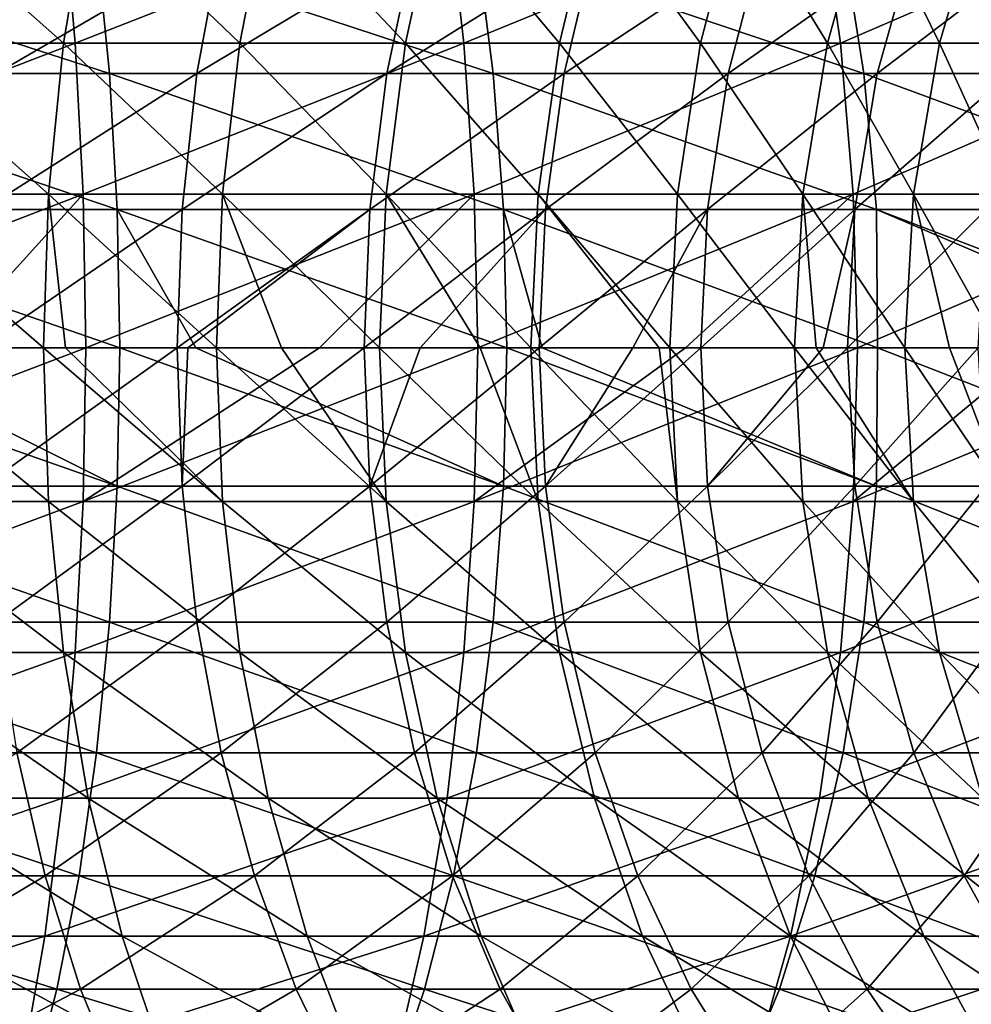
# Model space of a CAD drawing. Header units: metres. Extents: x 26 to 263, y -109 to 109.
# Tile 738 of 771: x 226 to 235, y -6 to 3. Entities that reach past the tile are written whole.
import ezdxf

# ---------------------------------------------------------------- set-up
doc = ezdxf.new("R2010")
doc.units = ezdxf.units.M
doc.layers.add('solid_500750', color=7, linetype='CONTINUOUS')

msp = doc.modelspace()

# ---------------------------------------------------------------- linework, layer by layer
at = {"layer": 'solid_500750'}
for points in [[(226.538864, 4.209518, 134.02475), (222.859299, 4.209518, 134.842392), (222.939819, 2.847009, 135.297836)], [(226.658813, 2.847009, 134.471436), (226.538864, 4.209518, 134.02475), (222.939819, 2.847009, 135.297836)], [(226.548141, 2.847009, 111.70697), (224.815659, 2.847009, 112.610519), (225.011414, 4.209518, 113.029556)], [(226.779724, 4.209518, 112.10733), (226.548141, 2.847009, 111.70697), (225.011414, 4.209518, 113.029556)], [(230.133057, 4.209518, 132.889206), (226.538864, 4.209518, 134.02475), (226.658813, 2.847009, 134.471436)], [(228.19519, 2.847009, 110.655716), (226.548141, 2.847009, 111.70697), (226.779724, 4.209518, 112.10733)], [(230.291504, 2.847009, 133.32373), (230.133057, 4.209518, 132.889206), (226.658813, 2.847009, 134.471436)], [(228.460815, 4.209518, 111.034348), (228.19519, 2.847009, 110.655716), (226.779724, 4.209518, 112.10733)], [(229.744247, 2.847009, 109.464775), (228.19519, 2.847009, 110.655716), (228.460815, 4.209518, 111.034348)], [(230.041885, 4.209518, 109.818787), (229.744247, 2.847009, 109.464775), (228.460815, 4.209518, 111.034348)], [(231.183487, 2.847009, 108.143227), (229.744247, 2.847009, 109.464775), (230.041885, 4.209518, 109.818787)], [(231.51088, 4.209518, 108.469917), (231.183487, 2.847009, 108.143227), (230.041885, 4.209518, 109.818787)], [(233.614471, 4.209518, 131.444427), (230.133057, 4.209518, 132.889206), (230.291504, 2.847009, 133.32373)], [(233.810226, 2.847009, 131.863464), (233.614471, 4.209518, 131.444427), (230.291504, 2.847009, 133.32373)], [(232.501938, 2.847009, 106.701157), (231.183487, 2.847009, 108.143227), (231.51088, 4.209518, 108.469917)], [(232.856583, 4.209518, 106.998039), (232.501938, 2.847009, 106.701157), (231.51088, 4.209518, 108.469917)], [(233.68956, 2.847009, 105.149551), (232.501938, 2.847009, 106.701157), (232.856583, 4.209518, 106.998039)], [(234.068756, 4.209518, 105.41436), (233.68956, 2.847009, 105.149551), (232.856583, 4.209518, 106.998039)], [(236.956558, 4.209518, 129.701416), (233.614471, 4.209518, 131.444427), (233.810226, 2.847009, 131.863464)], [(234.737274, 2.847009, 103.500252), (233.68956, 2.847009, 105.149551), (234.068756, 4.209518, 105.41436)], [(237.188141, 2.847009, 130.101776), (236.956558, 4.209518, 129.701416), (233.810226, 2.847009, 131.863464)], [(235.138123, 4.209518, 103.730965), (234.737274, 2.847009, 103.500252), (234.068756, 4.209518, 105.41436)], [(235.6371, 2.847009, 101.765831), (234.737274, 2.847009, 103.500252), (235.138123, 4.209518, 103.730965)], [(226.977997, 2.563069, 132.849396), (223.297058, 2.563069, 133.729599), (223.215134, 3.78481, 133.303192)], [(226.858154, 3.78481, 132.432053), (226.977997, 2.563069, 132.849396), (223.215134, 3.78481, 133.303192)], [(228.020996, 3.78481, 113.054909), (226.111542, 3.78481, 114.10849), (225.919052, 2.563069, 113.719276)], [(227.794373, 2.563069, 112.684532), (228.020996, 3.78481, 113.054909), (225.919052, 2.563069, 113.719276)], [(230.56514, 2.563069, 131.642532), (226.977997, 2.563069, 132.849396), (226.858154, 3.78481, 132.432053)], [(230.40834, 3.78481, 131.237625), (230.56514, 2.563069, 131.642532), (226.858154, 3.78481, 132.432053)], [(229.828262, 3.78481, 111.834282), (228.020996, 3.78481, 113.054909), (227.794373, 2.563069, 112.684532)], [(229.569321, 2.563069, 111.485733), (229.828262, 3.78481, 111.834282), (227.794373, 2.563069, 112.684532)], [(231.518723, 3.78481, 110.456459), (229.828262, 3.78481, 111.834282), (229.569321, 2.563069, 111.485733)], [(231.229568, 2.563069, 110.132545), (231.518723, 3.78481, 110.456459), (229.569321, 2.563069, 111.485733)], [(234.029556, 2.563069, 130.118744), (230.56514, 2.563069, 131.642532), (230.40834, 3.78481, 131.237625)], [(233.837082, 3.78481, 129.729523), (234.029556, 2.563069, 130.118744), (230.40834, 3.78481, 131.237625)], [(233.078781, 3.78481, 108.932549), (231.518723, 3.78481, 110.456459), (231.229568, 2.563069, 110.132545)], [(232.761734, 2.563069, 108.635872), (233.078781, 3.78481, 108.932549), (231.229568, 2.563069, 110.132545)], [(234.495834, 3.78481, 107.274834), (233.078781, 3.78481, 108.932549), (232.761734, 2.563069, 108.635872)], [(234.153458, 2.563069, 107.007797), (234.495834, 3.78481, 107.274834), (232.761734, 2.563069, 108.635872)], [(237.343323, 2.563069, 128.290314), (234.029556, 2.563069, 130.118744), (233.837082, 3.78481, 129.729523)], [(237.116699, 3.78481, 127.919945), (237.343323, 2.563069, 128.290314), (233.837082, 3.78481, 129.729523)], [(235.758484, 3.78481, 105.496681), (234.495834, 3.78481, 107.274834), (234.153458, 2.563069, 107.007797)], [(235.393524, 2.563069, 105.261436), (235.758484, 3.78481, 105.496681), (234.153458, 2.563069, 107.007797)], [(226.658813, 2.847009, 134.471436), (222.939819, 2.847009, 135.297836), (222.988693, 1.435788, 135.574265)], [(226.731598, 1.435788, 134.742554), (226.658813, 2.847009, 134.471436), (222.988693, 1.435788, 135.574265)], [(226.407593, 1.435788, 111.463982), (224.696838, 1.435788, 112.356194), (224.815659, 2.847009, 112.610519)], [(226.548141, 2.847009, 111.70697), (226.407593, 1.435788, 111.463982), (224.815659, 2.847009, 112.610519)], [(228.033981, 1.435788, 110.425919), (226.407593, 1.435788, 111.463982), (226.548141, 2.847009, 111.70697)], [(228.19519, 2.847009, 110.655716), (228.033981, 1.435788, 110.425919), (226.548141, 2.847009, 111.70697)], [(230.291504, 2.847009, 133.32373), (226.658813, 2.847009, 134.471436), (226.731598, 1.435788, 134.742554)], [(230.38768, 1.435788, 133.587448), (230.291504, 2.847009, 133.32373), (226.731598, 1.435788, 134.742554)], [(229.563599, 1.435788, 109.249916), (228.033981, 1.435788, 110.425919), (228.19519, 2.847009, 110.655716)], [(229.744247, 2.847009, 109.464775), (229.563599, 1.435788, 109.249916), (228.19519, 2.847009, 110.655716)], [(230.984787, 1.435788, 107.944946), (229.563599, 1.435788, 109.249916), (229.744247, 2.847009, 109.464775)], [(231.183487, 2.847009, 108.143227), (230.984787, 1.435788, 107.944946), (229.744247, 2.847009, 109.464775)], [(233.810226, 2.847009, 131.863464), (230.291504, 2.847009, 133.32373), (230.38768, 1.435788, 133.587448)], [(233.929047, 1.435788, 132.117783), (233.810226, 2.847009, 131.863464), (230.38768, 1.435788, 133.587448)], [(232.286697, 1.435788, 106.520966), (230.984787, 1.435788, 107.944946), (231.183487, 2.847009, 108.143227)], [(232.501938, 2.847009, 106.701157), (232.286697, 1.435788, 106.520966), (231.183487, 2.847009, 108.143227)], [(233.459412, 1.435788, 104.988831), (232.286697, 1.435788, 106.520966), (232.501938, 2.847009, 106.701157)], [(233.68956, 2.847009, 105.149551), (233.459412, 1.435788, 104.988831), (232.501938, 2.847009, 106.701157)], [(234.493988, 1.435788, 103.360222), (233.459412, 1.435788, 104.988831), (233.68956, 2.847009, 105.149551)], [(234.737274, 2.847009, 103.500252), (234.493988, 1.435788, 103.360222), (233.68956, 2.847009, 105.149551)], [(237.188141, 2.847009, 130.101776), (233.810226, 2.847009, 131.863464), (233.929047, 1.435788, 132.117783)], [(237.32869, 1.435788, 130.344757), (237.188141, 2.847009, 130.101776), (233.929047, 1.435788, 132.117783)], [(235.382523, 1.435788, 101.64756), (234.493988, 1.435788, 103.360222), (234.737274, 2.847009, 103.500252)], [(235.6371, 2.847009, 101.765831), (235.382523, 1.435788, 101.64756), (234.737274, 2.847009, 103.500252)], [(227.050812, 1.293583, 133.102951), (223.346832, 1.293583, 133.988663), (223.297058, 2.563069, 133.729599)], [(226.977997, 2.563069, 132.849396), (227.050812, 1.293583, 133.102951), (223.297058, 2.563069, 133.729599)], [(227.794373, 2.563069, 112.684532), (225.919052, 2.563069, 113.719276), (225.802109, 1.293583, 113.482819)], [(227.656693, 1.293583, 112.459518), (227.794373, 2.563069, 112.684532), (225.802109, 1.293583, 113.482819)], [(230.6604, 1.293583, 131.888535), (227.050812, 1.293583, 133.102951), (226.977997, 2.563069, 132.849396)], [(230.56514, 2.563069, 131.642532), (230.6604, 1.293583, 131.888535), (226.977997, 2.563069, 132.849396)], [(229.569321, 2.563069, 111.485733), (227.794373, 2.563069, 112.684532), (227.656693, 1.293583, 112.459518)], [(229.412003, 1.293583, 111.273972), (229.569321, 2.563069, 111.485733), (227.656693, 1.293583, 112.459518)], [(231.229568, 2.563069, 110.132545), (229.569321, 2.563069, 111.485733), (229.412003, 1.293583, 111.273972)], [(231.053879, 1.293583, 109.935745), (231.229568, 2.563069, 110.132545), (229.412003, 1.293583, 111.273972)], [(234.146515, 1.293583, 130.355209), (230.6604, 1.293583, 131.888535), (230.56514, 2.563069, 131.642532)], [(234.029556, 2.563069, 130.118744), (234.146515, 1.293583, 130.355209), (230.56514, 2.563069, 131.642532)], [(232.761734, 2.563069, 108.635872), (231.229568, 2.563069, 110.132545), (231.053879, 1.293583, 109.935745)], [(232.569107, 1.293583, 108.455635), (232.761734, 2.563069, 108.635872), (231.053879, 1.293583, 109.935745)], [(234.153458, 2.563069, 107.007797), (232.761734, 2.563069, 108.635872), (232.569107, 1.293583, 108.455635)], [(233.945435, 1.293583, 106.845558), (234.153458, 2.563069, 107.007797), (232.569107, 1.293583, 108.455635)], [(235.393524, 2.563069, 105.261436), (234.153458, 2.563069, 107.007797), (233.945435, 1.293583, 106.845558)], [(235.171783, 1.293583, 105.118515), (235.393524, 2.563069, 105.261436), (233.945435, 1.293583, 106.845558)], [(237.481003, 1.293583, 128.515335), (234.146515, 1.293583, 130.355209), (234.029556, 2.563069, 130.118744)], [(237.343323, 2.563069, 128.290314), (237.481003, 1.293583, 128.515335), (234.029556, 2.563069, 130.118744)], [(226.731598, 1.435788, 134.742554), (222.988693, 1.435788, 135.574265), (223.005066, 0, 135.666931)], [(226.731598, 1.435788, 134.742554), (223.005066, 0, 135.666931), (225.430511, 0, 135.167374)], [(224.696838, 1.435788, 112.356194), (226.360474, 0, 111.382523), (224.657013, 0, 112.270935)], [(226.407593, 1.435788, 111.463982), (226.360474, 0, 111.382523), (224.696838, 1.435788, 112.356194)], [(226.731598, 1.435788, 134.742554), (225.430511, 0, 135.167374), (226.756012, 0, 134.833435)], [(226.407593, 1.435788, 111.463982), (226.566452, 0, 111.261879), (226.360474, 0, 111.382523)], [(226.407593, 1.435788, 111.463982), (227.979935, 0, 110.348877), (226.566452, 0, 111.261879)], [(228.033981, 1.435788, 110.425919), (227.979935, 0, 110.348877), (226.407593, 1.435788, 111.463982)], [(230.38768, 1.435788, 133.587448), (226.731598, 1.435788, 134.742554), (226.756012, 0, 134.833435)], [(230.38768, 1.435788, 133.587448), (226.756012, 0, 134.833435), (228.942505, 0, 134.185104)], [(228.033981, 1.435788, 110.425919), (228.585464, 0, 109.908508), (227.979935, 0, 110.348877)], [(228.033981, 1.435788, 110.425919), (229.503036, 0, 109.177887), (228.585464, 0, 109.908508)], [(229.563599, 1.435788, 109.249916), (229.503036, 0, 109.177887), (228.033981, 1.435788, 110.425919)], [(230.38768, 1.435788, 133.587448), (228.942505, 0, 134.185104), (230.419922, 0, 133.675858)], [(229.563599, 1.435788, 109.249916), (230.442856, 0, 108.340668), (229.503036, 0, 109.177887)], [(229.563599, 1.435788, 109.249916), (230.918167, 0, 107.878479), (230.442856, 0, 108.340668)], [(230.984787, 1.435788, 107.944946), (230.918167, 0, 107.878479), (229.563599, 1.435788, 109.249916)], [(233.929047, 1.435788, 132.117783), (230.38768, 1.435788, 133.587448), (230.419922, 0, 133.675858)], [(233.929047, 1.435788, 132.117783), (230.419922, 0, 133.675858), (232.361099, 0, 132.915375)], [(230.984787, 1.435788, 107.944946), (232.115952, 0, 106.577499), (230.918167, 0, 107.878479)], [(230.984787, 1.435788, 107.944946), (232.214539, 0, 106.460564), (232.115952, 0, 106.577499)], [(232.286697, 1.435788, 106.520966), (232.214539, 0, 106.460564), (230.984787, 1.435788, 107.944946)], [(232.286697, 1.435788, 106.520966), (233.382263, 0, 104.934952), (232.214539, 0, 106.460564)], [(233.459412, 1.435788, 104.988831), (233.382263, 0, 104.934952), (232.286697, 1.435788, 106.520966)], [(233.929047, 1.435788, 132.117783), (232.361099, 0, 132.915375), (233.968872, 0, 132.203049)], [(233.459412, 1.435788, 104.988831), (233.584335, 0, 104.640526), (233.382263, 0, 104.934952)], [(233.459412, 1.435788, 104.988831), (234.41243, 0, 103.313278), (233.584335, 0, 104.640526)], [(234.493988, 1.435788, 103.360222), (234.41243, 0, 103.313278), (233.459412, 1.435788, 104.988831)], [(237.32869, 1.435788, 130.344757), (233.929047, 1.435788, 132.117783), (233.968872, 0, 132.203049)], [(237.32869, 1.435788, 130.344757), (233.968872, 0, 132.203049), (235.662796, 0, 131.366928)], [(234.493988, 1.435788, 103.360222), (234.830078, 0, 102.553391), (234.41243, 0, 103.313278)], [(234.493988, 1.435788, 103.360222), (235.29718, 0, 101.60791), (234.830078, 0, 102.553391)], [(235.382523, 1.435788, 101.64756), (235.29718, 0, 101.60791), (234.493988, 1.435788, 103.360222)], [(227.075226, 0, 133.187988), (224.465454, 0, 133.848694), (223.346832, 1.293583, 133.988663)], [(227.050812, 1.293583, 133.102951), (227.075226, 0, 133.187988), (223.346832, 1.293583, 133.988663)], [(227.656693, 1.293583, 112.459518), (225.802109, 1.293583, 113.482819), (225.762878, 0, 113.403503)], [(227.656693, 1.293583, 112.459518), (225.762878, 0, 113.403503), (227.610504, 0, 112.384041)], [(227.784561, 0, 132.9776), (227.075226, 0, 133.187988), (227.050812, 1.293583, 133.102951)], [(230.692352, 0, 131.971039), (227.784561, 0, 132.9776), (227.050812, 1.293583, 133.102951)], [(230.6604, 1.293583, 131.888535), (230.692352, 0, 131.971039), (227.050812, 1.293583, 133.102951)], [(229.412003, 1.293583, 111.273972), (227.656693, 1.293583, 112.459518), (227.610504, 0, 112.384041)], [(229.412003, 1.293583, 111.273972), (227.610504, 0, 112.384041), (227.710815, 0, 112.322311)], [(229.359238, 0, 111.202942), (229.412003, 1.293583, 111.273972), (227.710815, 0, 112.322311)], [(231.053879, 1.293583, 109.935745), (229.412003, 1.293583, 111.273972), (229.359238, 0, 111.202942)], [(231.053879, 1.293583, 109.935745), (229.359238, 0, 111.202942), (229.883423, 0, 110.801987)], [(230.994965, 0, 109.869743), (231.053879, 1.293583, 109.935745), (229.883423, 0, 110.801987)], [(231.022568, 0, 131.841583), (230.692352, 0, 131.971039), (230.6604, 1.293583, 131.888535)], [(234.158386, 0, 130.448029), (231.022568, 0, 131.841583), (230.6604, 1.293583, 131.888535)], [(234.146515, 1.293583, 130.355209), (234.158386, 0, 130.448029), (230.6604, 1.293583, 131.888535)], [(232.569107, 1.293583, 108.455635), (231.053879, 1.293583, 109.935745), (230.994965, 0, 109.869743)], [(232.569107, 1.293583, 108.455635), (230.994965, 0, 109.869743), (231.870911, 0, 109.046577)], [(232.504501, 0, 108.39518), (232.569107, 1.293583, 108.455635), (231.870911, 0, 109.046577)], [(233.945435, 1.293583, 106.845558), (232.569107, 1.293583, 108.455635), (232.504501, 0, 108.39518)], [(233.945435, 1.293583, 106.845558), (232.504501, 0, 108.39518), (233.64798, 0, 107.07843)], [(233.875671, 0, 106.791145), (233.945435, 1.293583, 106.845558), (233.64798, 0, 107.07843)], [(235.171783, 1.293583, 105.118515), (233.945435, 1.293583, 106.845558), (233.875671, 0, 106.791145)], [(235.171783, 1.293583, 105.118515), (233.875671, 0, 106.791145), (235.097412, 0, 105.070572)], [(237.171539, 0, 128.806046), (234.158386, 0, 130.448029), (234.146515, 1.293583, 130.355209)], [(237.527191, 0, 128.590805), (237.171539, 0, 128.806046), (234.146515, 1.293583, 130.355209)], [(237.481003, 1.293583, 128.515335), (237.527191, 0, 128.590805), (234.146515, 1.293583, 130.355209)], [(227.050812, -1.293583, 133.102951), (223.346832, -1.293583, 133.988663), (223.363525, 0, 134.075562)], [(227.050812, -1.293583, 133.102951), (223.363525, 0, 134.075562), (224.465454, 0, 133.848694)], [(227.050812, -1.293583, 133.102951), (224.465454, 0, 133.848694), (227.075226, 0, 133.187988)], [(226.407593, -1.435788, 111.463982), (224.696838, -1.435788, 112.356194), (224.657013, 0, 112.270935)], [(226.360474, 0, 111.382523), (226.407593, -1.435788, 111.463982), (224.657013, 0, 112.270935)], [(225.802109, -1.293583, 113.482819), (227.610504, 0, 112.384041), (225.762878, 0, 113.403503)], [(228.033981, -1.435788, 110.425919), (226.407593, -1.435788, 111.463982), (226.360474, 0, 111.382523)], [(226.566452, 0, 111.261879), (228.033981, -1.435788, 110.425919), (226.360474, 0, 111.382523)], [(226.566452, 0, 111.261879), (227.979935, 0, 110.348877), (228.033981, -1.435788, 110.425919)], [(230.6604, -1.293583, 131.888535), (227.050812, -1.293583, 133.102951), (227.075226, 0, 133.187988)], [(230.6604, -1.293583, 131.888535), (227.075226, 0, 133.187988), (227.784561, 0, 132.9776)], [(227.656693, -1.293583, 112.459518), (227.710815, 0, 112.322311), (227.610504, 0, 112.384041)], [(227.656693, -1.293583, 112.459518), (229.359238, 0, 111.202942), (227.710815, 0, 112.322311)], [(230.6604, -1.293583, 131.888535), (227.784561, 0, 132.9776), (230.692352, 0, 131.971039)], [(229.563599, -1.435788, 109.249916), (228.033981, -1.435788, 110.425919), (227.979935, 0, 110.348877)], [(228.585464, 0, 109.908508), (229.563599, -1.435788, 109.249916), (227.979935, 0, 110.348877)], [(228.585464, 0, 109.908508), (229.503036, 0, 109.177887), (229.563599, -1.435788, 109.249916)], [(229.412003, -1.293583, 111.273972), (229.883423, 0, 110.801987), (229.359238, 0, 111.202942)], [(229.412003, -1.293583, 111.273972), (230.994965, 0, 109.869743), (229.883423, 0, 110.801987)], [(231.053879, -1.293583, 109.935745), (230.994965, 0, 109.869743), (229.412003, -1.293583, 111.273972)], [(230.984787, -1.435788, 107.944946), (229.563599, -1.435788, 109.249916), (229.503036, 0, 109.177887)], [(230.442856, 0, 108.340668), (230.984787, -1.435788, 107.944946), (229.503036, 0, 109.177887)], [(230.442856, 0, 108.340668), (230.918167, 0, 107.878479), (230.984787, -1.435788, 107.944946)], [(234.146515, -1.293583, 130.355209), (230.6604, -1.293583, 131.888535), (230.692352, 0, 131.971039)], [(234.146515, -1.293583, 130.355209), (230.692352, 0, 131.971039), (231.022568, 0, 131.841583)], [(232.286697, -1.435788, 106.520966), (230.984787, -1.435788, 107.944946), (230.918167, 0, 107.878479)], [(232.115952, 0, 106.577499), (232.286697, -1.435788, 106.520966), (230.918167, 0, 107.878479)], [(231.053879, -1.293583, 109.935745), (231.870911, 0, 109.046577), (230.994965, 0, 109.869743)], [(234.146515, -1.293583, 130.355209), (231.022568, 0, 131.841583), (234.158386, 0, 130.448029)], [(231.053879, -1.293583, 109.935745), (232.504501, 0, 108.39518), (231.870911, 0, 109.046577)], [(232.569107, -1.293583, 108.455635), (232.504501, 0, 108.39518), (231.053879, -1.293583, 109.935745)], [(232.115952, 0, 106.577499), (232.214539, 0, 106.460564), (232.286697, -1.435788, 106.520966)], [(233.459412, -1.435788, 104.988831), (232.286697, -1.435788, 106.520966), (232.214539, 0, 106.460564)], [(233.382263, 0, 104.934952), (233.459412, -1.435788, 104.988831), (232.214539, 0, 106.460564)], [(232.569107, -1.293583, 108.455635), (233.64798, 0, 107.07843), (232.504501, 0, 108.39518)], [(232.569107, -1.293583, 108.455635), (233.875671, 0, 106.791145), (233.64798, 0, 107.07843)], [(233.945435, -1.293583, 106.845558), (233.875671, 0, 106.791145), (232.569107, -1.293583, 108.455635)], [(234.493988, -1.435788, 103.360222), (233.459412, -1.435788, 104.988831), (233.382263, 0, 104.934952)], [(233.584335, 0, 104.640526), (234.493988, -1.435788, 103.360222), (233.382263, 0, 104.934952)], [(233.584335, 0, 104.640526), (234.41243, 0, 103.313278), (234.493988, -1.435788, 103.360222)], [(233.945435, -1.293583, 106.845558), (235.097412, 0, 105.070572), (233.875671, 0, 106.791145)], [(235.171783, -1.293583, 105.118515), (235.097412, 0, 105.070572), (233.945435, -1.293583, 106.845558)], [(237.481003, -1.293583, 128.515335), (234.146515, -1.293583, 130.355209), (234.158386, 0, 130.448029)], [(237.481003, -1.293583, 128.515335), (234.158386, 0, 130.448029), (237.171539, 0, 128.806046)], [(235.382523, -1.435788, 101.64756), (234.493988, -1.435788, 103.360222), (234.41243, 0, 103.313278)], [(234.830078, 0, 102.553391), (235.382523, -1.435788, 101.64756), (234.41243, 0, 103.313278)], [(234.830078, 0, 102.553391), (235.29718, 0, 101.60791), (235.382523, -1.435788, 101.64756)], [(226.756012, 0, 134.833435), (225.430511, 0, 135.167374), (222.988693, -1.435788, 135.574265)], [(226.731598, -1.435788, 134.742554), (226.756012, 0, 134.833435), (222.988693, -1.435788, 135.574265)], [(227.656693, -1.293583, 112.459518), (227.610504, 0, 112.384041), (225.802109, -1.293583, 113.482819)], [(228.942505, 0, 134.185104), (226.756012, 0, 134.833435), (226.731598, -1.435788, 134.742554)], [(230.419922, 0, 133.675858), (228.942505, 0, 134.185104), (226.731598, -1.435788, 134.742554)], [(230.38768, -1.435788, 133.587448), (230.419922, 0, 133.675858), (226.731598, -1.435788, 134.742554)], [(229.412003, -1.293583, 111.273972), (229.359238, 0, 111.202942), (227.656693, -1.293583, 112.459518)], [(232.361099, 0, 132.915375), (230.419922, 0, 133.675858), (230.38768, -1.435788, 133.587448)], [(233.968872, 0, 132.203049), (232.361099, 0, 132.915375), (230.38768, -1.435788, 133.587448)], [(233.929047, -1.435788, 132.117783), (233.968872, 0, 132.203049), (230.38768, -1.435788, 133.587448)], [(235.662796, 0, 131.366928), (233.968872, 0, 132.203049), (233.929047, -1.435788, 132.117783)], [(237.375809, 0, 130.426224), (235.662796, 0, 131.366928), (233.929047, -1.435788, 132.117783)], [(237.32869, -1.435788, 130.344757), (237.375809, 0, 130.426224), (233.929047, -1.435788, 132.117783)], [(226.977997, -2.563069, 132.849396), (223.297058, -2.563069, 133.729599), (223.346832, -1.293583, 133.988663)], [(227.050812, -1.293583, 133.102951), (226.977997, -2.563069, 132.849396), (223.346832, -1.293583, 133.988663)], [(227.656693, -1.293583, 112.459518), (225.802109, -1.293583, 113.482819), (225.919052, -2.563069, 113.719276)], [(227.794373, -2.563069, 112.684532), (227.656693, -1.293583, 112.459518), (225.919052, -2.563069, 113.719276)], [(230.56514, -2.563069, 131.642532), (226.977997, -2.563069, 132.849396), (227.050812, -1.293583, 133.102951)], [(230.6604, -1.293583, 131.888535), (230.56514, -2.563069, 131.642532), (227.050812, -1.293583, 133.102951)], [(229.412003, -1.293583, 111.273972), (227.656693, -1.293583, 112.459518), (227.794373, -2.563069, 112.684532)], [(229.569321, -2.563069, 111.485733), (229.412003, -1.293583, 111.273972), (227.794373, -2.563069, 112.684532)], [(231.053879, -1.293583, 109.935745), (229.412003, -1.293583, 111.273972), (229.569321, -2.563069, 111.485733)], [(231.229568, -2.563069, 110.132545), (231.053879, -1.293583, 109.935745), (229.569321, -2.563069, 111.485733)], [(234.029556, -2.563069, 130.118744), (230.56514, -2.563069, 131.642532), (230.6604, -1.293583, 131.888535)], [(234.146515, -1.293583, 130.355209), (234.029556, -2.563069, 130.118744), (230.6604, -1.293583, 131.888535)], [(232.569107, -1.293583, 108.455635), (231.053879, -1.293583, 109.935745), (231.229568, -2.563069, 110.132545)], [(232.761734, -2.563069, 108.635872), (232.569107, -1.293583, 108.455635), (231.229568, -2.563069, 110.132545)], [(233.945435, -1.293583, 106.845558), (232.569107, -1.293583, 108.455635), (232.761734, -2.563069, 108.635872)], [(234.153458, -2.563069, 107.007797), (233.945435, -1.293583, 106.845558), (232.761734, -2.563069, 108.635872)], [(235.171783, -1.293583, 105.118515), (233.945435, -1.293583, 106.845558), (234.153458, -2.563069, 107.007797)], [(237.343323, -2.563069, 128.290314), (234.029556, -2.563069, 130.118744), (234.146515, -1.293583, 130.355209)], [(237.481003, -1.293583, 128.515335), (237.343323, -2.563069, 128.290314), (234.146515, -1.293583, 130.355209)], [(235.393524, -2.563069, 105.261436), (235.171783, -1.293583, 105.118515), (234.153458, -2.563069, 107.007797)], [(226.731598, -1.435788, 134.742554), (222.988693, -1.435788, 135.574265), (222.939819, -2.847009, 135.297836)], [(226.658813, -2.847009, 134.471436), (226.731598, -1.435788, 134.742554), (222.939819, -2.847009, 135.297836)], [(226.548141, -2.847009, 111.70697), (224.815659, -2.847009, 112.610519), (224.696838, -1.435788, 112.356194)], [(226.407593, -1.435788, 111.463982), (226.548141, -2.847009, 111.70697), (224.696838, -1.435788, 112.356194)], [(228.19519, -2.847009, 110.655716), (226.548141, -2.847009, 111.70697), (226.407593, -1.435788, 111.463982)], [(228.033981, -1.435788, 110.425919), (228.19519, -2.847009, 110.655716), (226.407593, -1.435788, 111.463982)], [(230.38768, -1.435788, 133.587448), (226.731598, -1.435788, 134.742554), (226.658813, -2.847009, 134.471436)], [(230.291504, -2.847009, 133.32373), (230.38768, -1.435788, 133.587448), (226.658813, -2.847009, 134.471436)], [(229.744247, -2.847009, 109.464775), (228.19519, -2.847009, 110.655716), (228.033981, -1.435788, 110.425919)], [(229.563599, -1.435788, 109.249916), (229.744247, -2.847009, 109.464775), (228.033981, -1.435788, 110.425919)], [(231.183487, -2.847009, 108.143227), (229.744247, -2.847009, 109.464775), (229.563599, -1.435788, 109.249916)], [(230.984787, -1.435788, 107.944946), (231.183487, -2.847009, 108.143227), (229.563599, -1.435788, 109.249916)], [(233.929047, -1.435788, 132.117783), (230.38768, -1.435788, 133.587448), (230.291504, -2.847009, 133.32373)], [(233.810226, -2.847009, 131.863464), (233.929047, -1.435788, 132.117783), (230.291504, -2.847009, 133.32373)], [(232.501938, -2.847009, 106.701157), (231.183487, -2.847009, 108.143227), (230.984787, -1.435788, 107.944946)], [(232.286697, -1.435788, 106.520966), (232.501938, -2.847009, 106.701157), (230.984787, -1.435788, 107.944946)], [(233.68956, -2.847009, 105.149551), (232.501938, -2.847009, 106.701157), (232.286697, -1.435788, 106.520966)], [(233.459412, -1.435788, 104.988831), (233.68956, -2.847009, 105.149551), (232.286697, -1.435788, 106.520966)], [(234.737274, -2.847009, 103.500252), (233.68956, -2.847009, 105.149551), (233.459412, -1.435788, 104.988831)], [(234.493988, -1.435788, 103.360222), (234.737274, -2.847009, 103.500252), (233.459412, -1.435788, 104.988831)], [(237.32869, -1.435788, 130.344757), (233.929047, -1.435788, 132.117783), (233.810226, -2.847009, 131.863464)], [(237.188141, -2.847009, 130.101776), (237.32869, -1.435788, 130.344757), (233.810226, -2.847009, 131.863464)], [(235.6371, -2.847009, 101.765831), (234.737274, -2.847009, 103.500252), (234.493988, -1.435788, 103.360222)], [(235.382523, -1.435788, 101.64756), (235.6371, -2.847009, 101.765831), (234.493988, -1.435788, 103.360222)], [(226.858154, -3.78481, 132.432053), (223.215134, -3.78481, 133.303192), (223.297058, -2.563069, 133.729599)], [(226.977997, -2.563069, 132.849396), (226.858154, -3.78481, 132.432053), (223.297058, -2.563069, 133.729599)], [(227.794373, -2.563069, 112.684532), (225.919052, -2.563069, 113.719276), (226.111542, -3.78481, 114.10849)], [(228.020996, -3.78481, 113.054909), (227.794373, -2.563069, 112.684532), (226.111542, -3.78481, 114.10849)], [(230.40834, -3.78481, 131.237625), (226.858154, -3.78481, 132.432053), (226.977997, -2.563069, 132.849396)], [(230.56514, -2.563069, 131.642532), (230.40834, -3.78481, 131.237625), (226.977997, -2.563069, 132.849396)], [(229.569321, -2.563069, 111.485733), (227.794373, -2.563069, 112.684532), (228.020996, -3.78481, 113.054909)], [(229.828262, -3.78481, 111.834282), (229.569321, -2.563069, 111.485733), (228.020996, -3.78481, 113.054909)], [(231.229568, -2.563069, 110.132545), (229.569321, -2.563069, 111.485733), (229.828262, -3.78481, 111.834282)], [(231.518723, -3.78481, 110.456459), (231.229568, -2.563069, 110.132545), (229.828262, -3.78481, 111.834282)], [(233.837082, -3.78481, 129.729523), (230.40834, -3.78481, 131.237625), (230.56514, -2.563069, 131.642532)], [(234.029556, -2.563069, 130.118744), (233.837082, -3.78481, 129.729523), (230.56514, -2.563069, 131.642532)], [(232.761734, -2.563069, 108.635872), (231.229568, -2.563069, 110.132545), (231.518723, -3.78481, 110.456459)], [(233.078781, -3.78481, 108.932549), (232.761734, -2.563069, 108.635872), (231.518723, -3.78481, 110.456459)], [(234.153458, -2.563069, 107.007797), (232.761734, -2.563069, 108.635872), (233.078781, -3.78481, 108.932549)], [(234.495834, -3.78481, 107.274834), (234.153458, -2.563069, 107.007797), (233.078781, -3.78481, 108.932549)], [(237.116699, -3.78481, 127.919945), (233.837082, -3.78481, 129.729523), (234.029556, -2.563069, 130.118744)], [(237.343323, -2.563069, 128.290314), (237.116699, -3.78481, 127.919945), (234.029556, -2.563069, 130.118744)], [(235.393524, -2.563069, 105.261436), (234.153458, -2.563069, 107.007797), (234.495834, -3.78481, 107.274834)], [(235.758484, -3.78481, 105.496681), (235.393524, -2.563069, 105.261436), (234.495834, -3.78481, 107.274834)], [(226.658813, -2.847009, 134.471436), (222.939819, -2.847009, 135.297836), (222.859299, -4.209518, 134.842392)], [(226.538864, -4.209518, 134.02475), (226.658813, -2.847009, 134.471436), (222.859299, -4.209518, 134.842392)], [(226.779724, -4.209518, 112.10733), (225.011414, -4.209518, 113.029556), (224.815659, -2.847009, 112.610519)], [(226.548141, -2.847009, 111.70697), (226.779724, -4.209518, 112.10733), (224.815659, -2.847009, 112.610519)], [(230.291504, -2.847009, 133.32373), (226.658813, -2.847009, 134.471436), (226.538864, -4.209518, 134.02475)], [(230.133057, -4.209518, 132.889206), (230.291504, -2.847009, 133.32373), (226.538864, -4.209518, 134.02475)], [(228.460815, -4.209518, 111.034348), (226.779724, -4.209518, 112.10733), (226.548141, -2.847009, 111.70697)], [(228.19519, -2.847009, 110.655716), (228.460815, -4.209518, 111.034348), (226.548141, -2.847009, 111.70697)], [(230.041885, -4.209518, 109.818787), (228.460815, -4.209518, 111.034348), (228.19519, -2.847009, 110.655716)], [(229.744247, -2.847009, 109.464775), (230.041885, -4.209518, 109.818787), (228.19519, -2.847009, 110.655716)], [(231.51088, -4.209518, 108.469917), (230.041885, -4.209518, 109.818787), (229.744247, -2.847009, 109.464775)], [(231.183487, -2.847009, 108.143227), (231.51088, -4.209518, 108.469917), (229.744247, -2.847009, 109.464775)], [(233.810226, -2.847009, 131.863464), (230.291504, -2.847009, 133.32373), (230.133057, -4.209518, 132.889206)], [(233.614471, -4.209518, 131.444427), (233.810226, -2.847009, 131.863464), (230.133057, -4.209518, 132.889206)], [(232.856583, -4.209518, 106.998039), (231.51088, -4.209518, 108.469917), (231.183487, -2.847009, 108.143227)], [(232.501938, -2.847009, 106.701157), (232.856583, -4.209518, 106.998039), (231.183487, -2.847009, 108.143227)], [(234.068756, -4.209518, 105.41436), (232.856583, -4.209518, 106.998039), (232.501938, -2.847009, 106.701157)], [(233.68956, -2.847009, 105.149551), (234.068756, -4.209518, 105.41436), (232.501938, -2.847009, 106.701157)], [(237.188141, -2.847009, 130.101776), (233.810226, -2.847009, 131.863464), (233.614471, -4.209518, 131.444427)], [(236.956558, -4.209518, 129.701416), (237.188141, -2.847009, 130.101776), (233.614471, -4.209518, 131.444427)], [(235.138123, -4.209518, 103.730965), (234.068756, -4.209518, 105.41436), (233.68956, -2.847009, 105.149551)], [(234.737274, -2.847009, 103.500252), (235.138123, -4.209518, 103.730965), (233.68956, -2.847009, 105.149551)], [(236.056564, -4.209518, 101.960693), (235.138123, -4.209518, 103.730965), (234.737274, -2.847009, 103.500252)], [(235.6371, -2.847009, 101.765831), (236.056564, -4.209518, 101.960693), (234.737274, -2.847009, 103.500252)], [(226.693512, -4.936048, 131.858704), (223.102585, -4.936048, 132.717392), (223.215134, -3.78481, 133.303192)], [(226.858154, -3.78481, 132.432053), (226.693512, -4.936048, 131.858704), (223.215134, -3.78481, 133.303192)], [(226.375977, -4.936048, 114.643196), (226.111542, -3.78481, 114.10849), (224.330673, -4.936048, 115.542801)], [(228.020996, -3.78481, 113.054909), (226.111542, -3.78481, 114.10849), (226.375977, -4.936048, 114.643196)], [(228.332352, -4.936048, 113.563736), (228.020996, -3.78481, 113.054909), (226.375977, -4.936048, 114.643196)], [(230.192932, -4.936048, 130.681351), (226.693512, -4.936048, 131.858704), (226.858154, -3.78481, 132.432053)], [(230.40834, -3.78481, 131.237625), (230.192932, -4.936048, 130.681351), (226.858154, -3.78481, 132.432053)], [(229.828262, -3.78481, 111.834282), (228.020996, -3.78481, 113.054909), (228.332352, -4.936048, 113.563736)], [(230.18399, -4.936048, 112.313133), (229.828262, -3.78481, 111.834282), (228.332352, -4.936048, 113.563736)], [(231.518723, -3.78481, 110.456459), (229.828262, -3.78481, 111.834282), (230.18399, -4.936048, 112.313133)], [(231.915985, -4.936048, 110.901466), (231.518723, -3.78481, 110.456459), (230.18399, -4.936048, 112.313133)], [(233.572632, -4.936048, 129.194824), (230.192932, -4.936048, 130.681351), (230.40834, -3.78481, 131.237625)], [(233.837082, -3.78481, 129.729523), (233.572632, -4.936048, 129.194824), (230.40834, -3.78481, 131.237625)], [(233.078781, -3.78481, 108.932549), (231.518723, -3.78481, 110.456459), (231.915985, -4.936048, 110.901466)], [(233.514359, -4.936048, 109.340118), (233.078781, -3.78481, 108.932549), (231.915985, -4.936048, 110.901466)], [(234.495834, -3.78481, 107.274834), (233.078781, -3.78481, 108.932549), (233.514359, -4.936048, 109.340118)], [(234.966217, -4.936048, 107.641685), (234.495834, -3.78481, 107.274834), (233.514359, -4.936048, 109.340118)], [(236.805344, -4.936048, 127.411118), (233.572632, -4.936048, 129.194824), (233.837082, -3.78481, 129.729523)], [(237.116699, -3.78481, 127.919945), (236.805344, -4.936048, 127.411118), (233.837082, -3.78481, 129.729523)], [(235.758484, -3.78481, 105.496681), (234.495834, -3.78481, 107.274834), (234.966217, -4.936048, 107.641685)], [(236.259872, -4.936048, 105.819862), (235.758484, -3.78481, 105.496681), (234.966217, -4.936048, 107.641685)], [(226.538864, -4.209518, 134.02475), (222.859299, -4.209518, 134.842392), (222.74852, -5.5, 134.215714)], [(226.373825, -5.5, 133.410141), (226.538864, -4.209518, 134.02475), (222.74852, -5.5, 134.215714)], [(227.098358, -5.5, 112.658203), (225.280792, -5.5, 113.606133), (225.011414, -4.209518, 113.029556)], [(226.779724, -4.209518, 112.10733), (227.098358, -5.5, 112.658203), (225.011414, -4.209518, 113.029556)], [(230.133057, -4.209518, 132.889206), (226.538864, -4.209518, 134.02475), (226.373825, -5.5, 133.410141)], [(229.915024, -5.5, 132.291336), (230.133057, -4.209518, 132.889206), (226.373825, -5.5, 133.410141)], [(228.826294, -5.5, 111.555321), (227.098358, -5.5, 112.658203), (226.779724, -4.209518, 112.10733)], [(228.460815, -4.209518, 111.034348), (228.826294, -5.5, 111.555321), (226.779724, -4.209518, 112.10733)], [(230.451431, -5.5, 110.305885), (228.826294, -5.5, 111.555321), (228.460815, -4.209518, 111.034348)], [(230.041885, -4.209518, 109.818787), (230.451431, -5.5, 110.305885), (228.460815, -4.209518, 111.034348)], [(233.614471, -4.209518, 131.444427), (230.133057, -4.209518, 132.889206), (229.915024, -5.5, 132.291336)], [(233.345108, -5.5, 130.867844), (233.614471, -4.209518, 131.444427), (229.915024, -5.5, 132.291336)], [(231.961365, -5.5, 108.919434), (230.451431, -5.5, 110.305885), (230.041885, -4.209518, 109.818787)], [(231.51088, -4.209518, 108.469917), (231.961365, -5.5, 108.919434), (230.041885, -4.209518, 109.818787)], [(233.344574, -5.5, 107.40654), (231.961365, -5.5, 108.919434), (231.51088, -4.209518, 108.469917)], [(232.856583, -4.209518, 106.998039), (233.344574, -5.5, 107.40654), (231.51088, -4.209518, 108.469917)], [(234.590515, -5.5, 105.778732), (233.344574, -5.5, 107.40654), (232.856583, -4.209518, 106.998039)], [(234.068756, -4.209518, 105.41436), (234.590515, -5.5, 105.778732), (232.856583, -4.209518, 106.998039)], [(236.956558, -4.209518, 129.701416), (233.614471, -4.209518, 131.444427), (233.345108, -5.5, 130.867844)], [(236.637924, -5.5, 129.150528), (236.956558, -4.209518, 129.701416), (233.345108, -5.5, 130.867844)], [(235.689697, -5.5, 104.048424), (234.590515, -5.5, 105.778732), (234.068756, -4.209518, 105.41436)], [(235.138123, -4.209518, 103.730965), (235.689697, -5.5, 104.048424), (234.068756, -4.209518, 105.41436)], [(226.487137, -5.995336, 131.140015), (222.961517, -5.995336, 131.983093), (223.102585, -4.936048, 132.717392)], [(226.693512, -4.936048, 131.858704), (226.487137, -5.995336, 131.140015), (223.102585, -4.936048, 132.717392)], [(226.375977, -4.936048, 114.643196), (224.330673, -4.936048, 115.542801), (224.600677, -5.995336, 116.240074)], [(226.707458, -5.995336, 115.313431), (226.375977, -4.936048, 114.643196), (224.600677, -5.995336, 116.240074)], [(228.332352, -4.936048, 113.563736), (226.375977, -4.936048, 114.643196), (226.707458, -5.995336, 115.313431)], [(229.922928, -5.995336, 129.98407), (226.487137, -5.995336, 131.140015), (226.693512, -4.936048, 131.858704)], [(230.192932, -4.936048, 130.681351), (229.922928, -5.995336, 129.98407), (226.693512, -4.936048, 131.858704)], [(228.72261, -5.995336, 114.201538), (228.332352, -4.936048, 113.563736), (226.707458, -5.995336, 115.313431)], [(230.18399, -4.936048, 112.313133), (228.332352, -4.936048, 113.563736), (228.72261, -5.995336, 114.201538)], [(230.629898, -5.995336, 112.913353), (230.18399, -4.936048, 112.313133), (228.72261, -5.995336, 114.201538)], [(233.241165, -5.995336, 128.524582), (229.922928, -5.995336, 129.98407), (230.192932, -4.936048, 130.681351)], [(231.915985, -4.936048, 110.901466), (230.18399, -4.936048, 112.313133), (230.629898, -5.995336, 112.913353)], [(233.572632, -4.936048, 129.194824), (233.241165, -5.995336, 128.524582), (230.192932, -4.936048, 130.681351)], [(232.413925, -5.995336, 111.459267), (231.915985, -4.936048, 110.901466), (230.629898, -5.995336, 112.913353)], [(233.514359, -4.936048, 109.340118), (231.915985, -4.936048, 110.901466), (232.413925, -5.995336, 111.459267)], [(234.060333, -5.995336, 109.851006), (233.514359, -4.936048, 109.340118), (232.413925, -5.995336, 111.459267)], [(236.415085, -5.995336, 126.773315), (233.241165, -5.995336, 128.524582), (233.572632, -4.936048, 129.194824)], [(234.966217, -4.936048, 107.641685), (233.514359, -4.936048, 109.340118), (234.060333, -5.995336, 109.851006)], [(236.805344, -4.936048, 127.411118), (236.415085, -5.995336, 126.773315), (233.572632, -4.936048, 129.194824)], [(235.555832, -5.995336, 108.101532), (234.966217, -4.936048, 107.641685), (234.060333, -5.995336, 109.851006)], [(236.259872, -4.936048, 105.819862), (234.966217, -4.936048, 107.641685), (235.555832, -5.995336, 108.101532)], [(226.373825, -5.5, 133.410141), (222.74852, -5.5, 134.215714), (222.609344, -6.696376, 133.428528)], [(226.166504, -6.696376, 132.638092), (226.373825, -5.5, 133.410141), (222.609344, -6.696376, 133.428528)], [(227.498611, -6.696376, 113.350182), (225.619141, -6.696376, 114.330383), (225.280792, -5.5, 113.606133)], [(227.098358, -5.5, 112.658203), (227.498611, -6.696376, 113.350182), (225.280792, -5.5, 113.606133)], [(229.915024, -5.5, 132.291336), (226.373825, -5.5, 133.410141), (226.166504, -6.696376, 132.638092)], [(229.641144, -6.696376, 131.540314), (229.915024, -5.5, 132.291336), (226.166504, -6.696376, 132.638092)], [(229.2854, -6.696376, 112.209732), (227.498611, -6.696376, 113.350182), (227.098358, -5.5, 112.658203)], [(228.826294, -5.5, 111.555321), (229.2854, -6.696376, 112.209732), (227.098358, -5.5, 112.658203)], [(230.965866, -6.696376, 110.917755), (229.2854, -6.696376, 112.209732), (228.826294, -5.5, 111.555321)], [(230.451431, -5.5, 110.305885), (230.965866, -6.696376, 110.917755), (228.826294, -5.5, 111.555321)], [(233.345108, -5.5, 130.867844), (229.915024, -5.5, 132.291336), (229.641144, -6.696376, 131.540314)], [(233.006744, -6.696376, 130.1436), (233.345108, -5.5, 130.867844), (229.641144, -6.696376, 131.540314)], [(232.527222, -6.696376, 109.484085), (230.965866, -6.696376, 110.917755), (230.451431, -5.5, 110.305885)], [(231.961365, -5.5, 108.919434), (232.527222, -6.696376, 109.484085), (230.451431, -5.5, 110.305885)], [(233.957535, -6.696376, 107.919662), (232.527222, -6.696376, 109.484085), (231.961365, -5.5, 108.919434)], [(233.344574, -5.5, 107.40654), (233.957535, -6.696376, 107.919662), (231.961365, -5.5, 108.919434)], [(236.637924, -5.5, 129.150528), (233.345108, -5.5, 130.867844), (233.006744, -6.696376, 130.1436)], [(236.237671, -6.696376, 128.458557), (236.637924, -5.5, 129.150528), (233.006744, -6.696376, 130.1436)], [(235.245911, -6.696376, 106.23642), (233.957535, -6.696376, 107.919662), (233.344574, -5.5, 107.40654)], [(234.590515, -5.5, 105.778732), (235.245911, -6.696376, 106.23642), (233.344574, -5.5, 107.40654)], [(236.382523, -6.696376, 104.447197), (235.245911, -6.696376, 106.23642), (234.590515, -5.5, 105.778732)], [(235.689697, -5.5, 104.048424), (236.382523, -6.696376, 104.447197), (234.590515, -5.5, 105.778732)], [(226.242874, -6.942942, 130.289398), (222.79454, -6.942942, 131.113983), (222.961517, -5.995336, 131.983093)], [(226.487137, -5.995336, 131.140015), (226.242874, -6.942942, 130.289398), (222.961517, -5.995336, 131.983093)], [(226.707458, -5.995336, 115.313431), (224.600677, -5.995336, 116.240074), (224.920273, -6.942942, 117.065361)], [(227.099777, -6.942942, 116.10672), (226.707458, -5.995336, 115.313431), (224.920273, -6.942942, 117.065361)], [(229.603333, -6.942942, 129.158798), (226.242874, -6.942942, 130.289398), (226.487137, -5.995336, 131.140015)], [(229.922928, -5.995336, 129.98407), (229.603333, -6.942942, 129.158798), (226.487137, -5.995336, 131.140015)], [(228.72261, -5.995336, 114.201538), (226.707458, -5.995336, 115.313431), (227.099777, -6.942942, 116.10672)], [(229.184525, -6.942942, 114.956436), (228.72261, -5.995336, 114.201538), (227.099777, -6.942942, 116.10672)], [(230.629898, -5.995336, 112.913353), (228.72261, -5.995336, 114.201538), (229.184525, -6.942942, 114.956436)], [(231.157654, -6.942942, 113.623772), (230.629898, -5.995336, 112.913353), (229.184525, -6.942942, 114.956436)], [(232.848831, -6.942942, 127.731293), (229.603333, -6.942942, 129.158798), (229.922928, -5.995336, 129.98407)], [(233.241165, -5.995336, 128.524582), (232.848831, -6.942942, 127.731293), (229.922928, -5.995336, 129.98407)], [(232.413925, -5.995336, 111.459267), (230.629898, -5.995336, 112.913353), (231.157654, -6.942942, 113.623772)], [(233.003296, -6.942942, 112.119476), (232.413925, -5.995336, 111.459267), (231.157654, -6.942942, 113.623772)], [(234.060333, -5.995336, 109.851006), (232.413925, -5.995336, 111.459267), (233.003296, -6.942942, 112.119476)], [(235.953186, -6.942942, 126.018417), (232.848831, -6.942942, 127.731293), (233.241165, -5.995336, 128.524582)], [(234.706543, -6.942942, 110.455681), (234.060333, -5.995336, 109.851006), (233.003296, -6.942942, 112.119476)], [(236.415085, -5.995336, 126.773315), (235.953186, -6.942942, 126.018417), (233.241165, -5.995336, 128.524582)], [(235.555832, -5.995336, 108.101532), (234.060333, -5.995336, 109.851006), (234.706543, -6.942942, 110.455681)], [(236.253677, -6.942942, 108.645805), (235.555832, -5.995336, 108.101532), (234.706543, -6.942942, 110.455681)]]:
    msp.add_3dface(points, dxfattribs=at)

doc.saveas('drawing.dxf')
